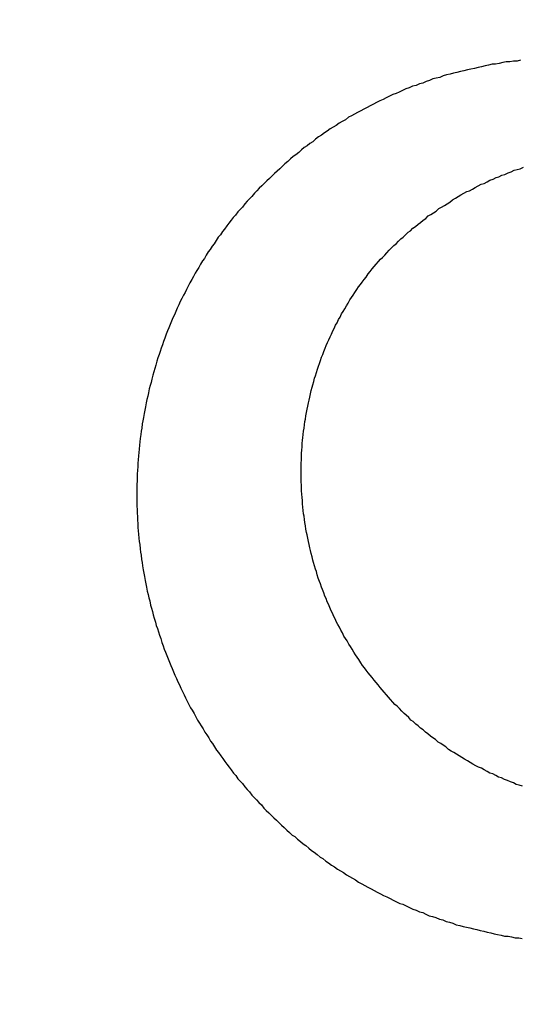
# Model space of a CAD drawing. Header units: millimetres. Extents: x -604189 to 881711, y -381903 to -7297.
# Tile 887 of 1056: x -558619.36 to -558613.21, y -165444.8 to -165432.73. Entities that reach past the tile are written whole.
import ezdxf

# ---------------------------------------------------------------- set-up
doc = ezdxf.new("R2010")
doc.units = ezdxf.units.MM
doc.header["$LTSCALE"] = 100
doc.linetypes.add('0.5_0.5', pattern=[1, 0.5, -0.5])
doc.linetypes.add('ACAD_ISO04W100', pattern=[30.5, 24, -3, 0.5, -3])
doc.layers.get('Defpoints').update_dxf_attribs({"color": 30})
doc.layers.add('OPIS', color=7, linetype='Continuous')
doc.layers.add('strop osie', color=80, linetype='ACAD_ISO04W100', lineweight=5)
doc.styles.get("Standard").update_dxf_attribs({"font": 'romans.shx', "width": 0.5})
doc.dimstyles.new('1 50', dxfattribs={"dimtxt": 150, "dimasz": 80, "dimexe": 1, "dimexo": 1, "dimgap": 20, "dimtad": 1, "dimdec": 0, "dimlfac": 0.1, "dimtxsty": 'Standard', "dimblk": 'ARCHTICK', "dimcen": 200, "dimclrd": 2, "dimadec": 1, "dimazin": 0, "dimtfac": 1, "dimtdec": 0, "dimtmove": 0, "dimatfit": 3, "dimldrblk": 'ARCHTICK', "dimfxl": 120, "dimfxlon": 1, "dimtfill": 1, "dimarcsym": 0})

# ---------------------------------------------------------------- blocks, each defined once
blk = doc.blocks.new('_ArchTick')
at = {"layer": 'strop osie', "color": 0, "const_width": 0.15}
blk.add_lwpolyline([(-0.5, -0.5), (0.5, 0.5)], dxfattribs=at)
blk = doc.blocks.new('*D3294')
at = {"layer": 'Defpoints', "color": 0, "linetype": 'ByBlock', "lineweight": 5, "transparency": 16777216}
for p in [(-595783.126, -159420.303), (-593748.924, -159420.303), (-552118.935, -179940.303)]:
    blk.add_point(p, dxfattribs=at)
at = {"layer": 'OPIS', "color": 0, "linetype": 'Continuous', "lineweight": -2, "transparency": 16777216}
for p, q in [((-595723.126, -159420.303), (-595784.126, -159420.303)), ((-595723.126, -179940.303), (-595784.126, -179940.303))]:
    blk.add_line(p, q, dxfattribs=at)
at = {"layer": 'OPIS', "color": 2, "lineweight": -2, "transparency": 16777216}
blk.add_line((-595783.126, -179940.303), (-595783.126, -159420.303), dxfattribs=at)
at = {"layer": 'OPIS', "color": 2, "linetype": 'ByBlock', "lineweight": -2, "transparency": 16777216, "xscale": 80, "yscale": 80, "zscale": 80}
for p, rotation in [((-595783.126, -159420.303), 90), ((-595783.126, -179940.303), 270)]:
    blk.add_blockref('_ArchTick', p, dxfattribs=dict(at, rotation=rotation))
at = {"layer": 'OPIS', "color": 0, "linetype": 'ByBlock', "lineweight": 13, "transparency": 16777216, "insert": (-595878.126, -169680.303), "char_height": 150, "attachment_point": 5, "rotation": 90, "bg_fill": 3, "box_fill_scale": 1.1, "bg_fill_color": 256, "bg_fill_true_color": 13158600, "bg_fill_transparency": 0}
blk.add_mtext('2052', dxfattribs=at)

msp = doc.modelspace()

# ---------------------------------------------------------------- hatches: boundary and pattern name
at = {"layer": 'OPIS', "linetype": 'ByBlock', "lineweight": 15}
h = msp.add_hatch(dxfattribs=at)
h.set_pattern_fill('ANSI37', color=0, scale=80, angle=45)
h.set_pattern_definition([(90, (-306927.96, 32475.8), (-254, 0), []), (180, (-306927.96, 32475.8), (-3e-14, -254), [])])
h.paths.add_polyline_path([(-559745.616, -168470.303), (-559845.616, -168470.303), (-559845.616, -168410.303), (-559745.616, -168410.303), (-559745.616, -168350.303), (-560845.616, -168350.303), (-560845.616, -168410.303), (-560745.616, -168410.303), (-560745.616, -168470.303, 0.267949), (-560295.616, -169249.726), (-560295.616, -169481.184, -0.414214), (-559952.679, -169824.121, -1), (-560638.553, -169824.121, -0.414214), (-560295.616, -169481.184), (-560295.616, -169249.726, -0.267949), (-560745.616, -168470.303), (-560845.616, -168470.303), (-560845.616, -168350.303), (-561118.924, -168350.303), (-561118.924, -172095.291), (-559553.922, -172095.29), (-559553.924, -168350.303), (-559745.616, -168350.303)])
h.paths.add_polyline_path([(-560989.238, -171970.288), (-560989.238, -171369.43), (-560514.238, -171369.43, -0.414232), (-560506.238, -171377.43), (-560506.238, -171961.436, -0.403374), (-560513.94, -171969.43), (-560989.238, -171969.43), (-560998.924, -171970.288)], flags=16)
h.paths.add_polyline_path([(-560569.238, -171447.43), (-560569.238, -171891.43, -0.414209), (-560619.237, -171941.43), (-560824.236, -171941.432, -0.414225), (-560874.238, -171891.432), (-560874.238, -171447.432, -0.414209), (-560824.238, -171397.432), (-560619.238, -171397.43, -0.414216)], flags=0)
h.paths.add_polyline_path([(-560754.738, -171692.272), (-560768.264, -171689.534), (-560778.52, -171674.091), (-560777.58, -171669.433), (-560791.338, -171669.433), (-560788.513, -171683.421), (-560780.618, -171695.311), (-560768.728, -171703.206), (-560754.738, -171706.031)], flags=0)
h.paths.add_polyline_path([(-560926.538, -171669.432), (-560944.038, -171669.432), (-560944.038, -171669.432), (-560938.912, -171681.806), (-560926.538, -171686.932)], flags=0)
h.paths.add_polyline_path([(-559553.926, -164304.92), (-559553.926, -164080.303), (-560998.924, -164080.303), (-560998.924, -164130.303), (-561051.758, -164130.303), (-561051.758, -164230.303), (-561112.409, -164230.303), (-561118.259, -165128.236), (-561111.758, -165130.303), (-561051.758, -165130.303), (-561051.758, -165230.303), (-560998.924, -165230.303), (-560998.924, -165930.303), (-560968.924, -165930.303), (-559691.758, -165930.303), (-559691.758, -166884.924, -0.259771), (-560368.468, -166480.303), (-560576.781, -166480.303, -0.694758), (-561118.924, -166682.141), (-561118.924, -167150.303), (-559553.924, -167150.303), (-559553.925, -165742.585, -0.501722), (-560517.887, -165023.753, -0.501722)])
h.paths.add_polyline_path([(-561051.758, -166930.303), (-561051.758, -167030.303), (-561111.758, -167030.303), (-561111.758, -166930.303)], flags=16)
h.paths.add_polyline_path([(-559553.926, -164304.92, 0.501722), (-560517.887, -165023.753, 0.501722), (-559553.925, -165742.585)], flags=17)
h.paths.add_polyline_path([(-559017.887, -165023.753, 0.331805), (-559553.926, -164304.92), (-559553.925, -165742.585, 0.331804)], flags=17)
h.paths.add_polyline_path([(-558393.92, -165930.303), (-559553.925, -165930.303), (-559553.924, -167030.303), (-558393.92, -167030.303)])
edge = h.paths.add_edge_path(flags=16)
edge.add_ellipse((-558869.257, -166529.058), major_axis=(0, 174.945), ratio=0.835608, start_angle=0, end_angle=180, ccw=False)
edge.add_line((-558869.023, -166354.089), (-558868.837, -166354.113))
edge.add_line((-558868.837, -166354.113), (-558551.758, -166354.113))
edge.add_ellipse((-558534.042, -166361.126), major_axis=(0, 22.068), ratio=0.905257, start_angle=0, end_angle=83.7318, ccw=False)
edge.add_line((-558534.042, -166339.058), (-558415.442, -166339.058))
edge.add_line((-558415.442, -166339.058), (-558415.442, -166719.058))
edge.add_line((-558415.442, -166719.058), (-558534.042, -166719.058))
edge.add_ellipse((-558534.042, -166696.99), major_axis=(0, 22.068), ratio=0.905257, start_angle=108.5291, end_angle=180, ccw=False)
edge.add_line((-558552.984, -166704.003), (-558869.257, -166704.003))
edge = h.paths.add_edge_path(flags=16)
edge.add_ellipse((-558655.149, -165473.071), major_axis=(119.577, 0), ratio=0.9754616, start_angle=134.53493, end_angle=225.46507, ccw=False)
edge.add_ellipse((-558571.362, -165553.094), major_axis=(-236.828, 0), ratio=0.9754616, start_angle=293.07706, end_angle=315.06459, ccw=False)
edge.add_ellipse((-558581.121, -165519.064), major_axis=(-200.962, 0), ratio=0.9754616, start_angle=268.86913, end_angle=294.41602, ccw=False)
edge.add_line((-558577.155, -165323.071), (-558434.725, -165323.071))
edge.add_line((-558434.725, -165323.071), (-558434.725, -165623.07))
edge.add_line((-558434.725, -165623.07), (-558577.155, -165623.07))
edge.add_ellipse((-558581.121, -165427.077), major_axis=(200.962, 0), ratio=0.9754616, start_angle=245.58398, end_angle=271.13087, ccw=False)
edge.add_ellipse((-558571.362, -165393.047), major_axis=(-236.828, 0), ratio=0.9754616, start_angle=404.93541, end_angle=426.92294, ccw=False)
h.paths.add_polyline_path([(-559691.758, -166075.303), (-560476.988, -166075.303, 0.131652), (-560368.468, -166480.303), (-559691.758, -166480.303)], flags=17)
h.paths.add_polyline_path([(-560476.988, -166075.303), (-559691.758, -166075.303), (-559691.758, -165930.303), (-560991.758, -165930.303), (-561051.758, -165930.303), (-561051.758, -166030.303), (-561118.924, -166030.303), (-561118.924, -166278.466, -0.694758), (-560576.781, -166480.303), (-560368.468, -166480.303, -0.131652)], flags=17)
h.paths.add_polyline_path([(-571773.92, -161590.543), (-574108.188, -161590.543), (-574098.917, -166615.286), (-571773.92, -166615.284)])
h.paths.add_polyline_path([(-559933.216, -164919.201), (-558639.203, -164919.201), (-558639.203, -164793.34), (-559933.216, -164793.34)], flags=25)
h.paths.add_polyline_path([(-560038.72, -166687.588), (-559732.99, -166687.588), (-559732.99, -166284.59), (-560038.72, -166284.59)], flags=25)
h.paths.add_polyline_path([(-559928.871, -165007.1), (-559413.75, -165007.1), (-559413.75, -164907.76), (-559928.871, -164907.76)], flags=9)
h.paths.add_polyline_path([(-559933.216, -164919.201), (-558639.203, -164919.201), (-558639.203, -164793.34), (-559933.216, -164793.34)], flags=25)
h.paths.add_polyline_path([(-560330.859, -165014.578), (-559994.182, -165014.578), (-559994.182, -164899.195), (-560330.859, -164899.195)], flags=24)
h.paths.add_polyline_path([(-560290.204, -164902.837), (-560108.354, -164902.837), (-560108.354, -164804.807), (-560290.204, -164804.807)], flags=24)
h.paths.add_polyline_path([(-560498.866, -166997.342), (-559983.744, -166997.342), (-559983.744, -166898.002), (-560498.866, -166898.002)], flags=24)
h.paths.add_polyline_path([(-560498.79, -166887.342), (-559655.724, -166887.342), (-559655.724, -166788.002), (-560498.79, -166788.002)], flags=24)
h.paths.add_polyline_path([(-560900.853, -167004.82), (-560564.177, -167004.82), (-560564.177, -166889.437), (-560900.853, -166889.437)], flags=24)
h.paths.add_polyline_path([(-560860.199, -166893.079), (-560678.349, -166893.079), (-560678.349, -166795.049), (-560860.199, -166795.049)], flags=24)
h.paths.add_polyline_path([(-560525.168, -170610.564), (-560010.047, -170610.564), (-560010.047, -170511.224), (-560525.168, -170511.224)], flags=24)
h.paths.add_polyline_path([(-560529.513, -170522.665), (-559444.307, -170522.665), (-559444.307, -170396.804), (-560529.513, -170396.804)], flags=9)
h.paths.add_polyline_path([(-560927.156, -170618.042), (-560590.479, -170618.042), (-560590.479, -170502.659), (-560927.156, -170502.659)], flags=24)
h.paths.add_polyline_path([(-560886.501, -170506.301), (-560704.651, -170506.301), (-560704.651, -170408.271), (-560886.501, -170408.271)], flags=24)
h.paths.add_polyline_path([(-560065.3, -168940.358), (-560065.3, -168600.658), (-560513.076, -168600.658), (-560513.076, -168940.358)], flags=24)
h.paths.add_polyline_path([(-559111.526, -164087.386), (-558760.99, -164087.386), (-558760.815, -164093.192), (-558760.644, -164098.997), (-558760.476, -164104.803), (-558760.311, -164110.608), (-558760.15, -164116.414), (-558759.991, -164122.22), (-558759.835, -164128.025), (-558759.683, -164133.831), (-558759.534, -164139.637), (-558759.387, -164145.443), (-558759.244, -164151.25), (-558759.104, -164157.056), (-558758.967, -164162.862), (-558758.833, -164168.669), (-558758.702, -164174.475), (-558758.575, -164180.282), (-558758.45, -164186.088), (-558758.328, -164191.895), (-558758.21, -164197.701), (-558758.094, -164203.508), (-558757.982, -164209.315), (-558757.872, -164215.122), (-558757.766, -164220.929), (-558757.663, -164226.736), (-558757.563, -164232.543), (-558757.465, -164238.35), (-558757.371, -164244.157), (-558757.28, -164249.965), (-558757.192, -164255.772), (-558757.107, -164261.579), (-558757.025, -164267.387), (-558756.946, -164273.194), (-558756.87, -164279.001), (-558756.797, -164284.809), (-558756.728, -164290.616), (-558756.661, -164296.424), (-558756.598, -164302.232), (-558756.538, -164308.039), (-558756.482, -164313.847), (-558756.428, -164319.654), (-558756.378, -164325.462), (-558756.332, -164331.27), (-558756.288, -164337.078), (-558756.248, -164342.885), (-558756.212, -164348.693), (-558756.178, -164354.501), (-558756.147, -164360.309), (-558756.118, -164366.117), (-558756.091, -164371.925), (-558756.066, -164377.733), (-558756.042, -164383.541), (-558756.02, -164389.348), (-558756.004, -164395.156), (-558755.999, -164400.964), (-558756.007, -164406.772), (-558756.031, -164412.58), (-558756.073, -164418.388), (-558756.132, -164424.195), (-558756.21, -164430.003), (-558756.308, -164435.81), (-558756.425, -164441.617), (-558756.562, -164447.423), (-558756.72, -164453.229), (-558756.898, -164459.034), (-558757.098, -164464.838), (-558757.32, -164470.642), (-558757.565, -164476.445), (-558757.837, -164482.247), (-558758.138, -164488.047), (-558758.47, -164493.845), (-558758.837, -164499.642), (-558759.241, -164505.435), (-558759.684, -164511.226), (-558760.175, -164517.014), (-558760.725, -164522.795), (-558761.35, -164528.569), (-558762.06, -164534.333), (-558762.874, -164540.084), (-558763.809, -164545.816), (-558764.883, -164551.524), (-558766.116, -164557.201), (-558767.538, -164562.832), (-558769.177, -164568.402), (-558771.062, -164573.894), (-558773.233, -164579.28), (-558775.735, -164584.521), (-558778.61, -164589.566), (-558781.897, -164594.354), (-558785.628, -164598.798), (-558789.808, -164602.827), (-558794.374, -164606.413), (-558799.255, -164609.556), (-558804.382, -164612.284), (-558809.694, -164614.629), (-558815.143, -164616.63), (-558820.694, -164618.326), (-558826.325, -164619.753), (-558832.011, -164620.95), (-558837.732, -164621.95), (-558843.479, -164622.786), (-558849.244, -164623.49), (-558855.021, -164624.092), (-558860.805, -164624.612), (-558866.595, -164625.056), (-558872.391, -164625.431), (-558878.19, -164625.744), (-558883.993, -164625.999), (-558889.798, -164626.204), (-558895.604, -164626.363), (-558901.411, -164626.484), (-558907.218, -164626.57), (-558913.026, -164626.629), (-558918.834, -164626.664), (-558924.642, -164626.683), (-558930.45, -164626.69), (-558936.258, -164626.691), (-558941.521, -164626.69), (-558946.785, -164626.685), (-558952.048, -164626.672), (-558957.312, -164626.645), (-558962.575, -164626.602), (-558967.838, -164626.537), (-558973.1, -164626.447), (-558978.362, -164626.327), (-558983.623, -164626.174), (-558988.883, -164625.983), (-558994.142, -164625.75), (-558999.398, -164625.47), (-559004.651, -164625.141), (-559009.9, -164624.756), (-559015.145, -164624.311), (-559020.383, -164623.802), (-559025.614, -164623.22), (-559030.834, -164622.543), (-559036.037, -164621.747), (-559041.216, -164620.812), (-559046.364, -164619.713), (-559051.466, -164618.424), (-559056.508, -164616.915), (-559061.47, -164615.16), (-559066.326, -164613.131), (-559071.043, -164610.799), (-559075.583, -164608.137), (-559079.894, -164605.121), (-559083.925, -164601.738), (-559087.622, -164597.995), (-559090.945, -164593.918), (-559093.905, -164589.566), (-559096.527, -164585.003), (-559098.839, -164580.275), (-559100.873, -164575.422), (-559102.662, -164570.472), (-559104.238, -164565.45), (-559105.625, -164560.373), (-559106.843, -164555.253), (-559107.915, -164550.1), (-559108.86, -164544.923), (-559109.695, -164539.726), (-559110.431, -164534.514), (-559111.082, -164529.291), (-559111.66, -164524.059), (-559112.176, -164518.821), (-559112.639, -164513.578), (-559113.058, -164508.331), (-559113.442, -164503.082), (-559113.794, -164497.83), (-559114.116, -164492.577), (-559114.412, -164487.322), (-559114.682, -164482.065), (-559114.93, -164476.808), (-559115.157, -164471.549), (-559115.363, -164466.29), (-559115.551, -164461.03), (-559115.72, -164455.769), (-559115.872, -164450.508), (-559116.007, -164445.246), (-559116.125, -164439.984), (-559116.227, -164434.721), (-559116.313, -164429.459), (-559116.383, -164424.196), (-559116.438, -164418.933), (-559116.477, -164413.669), (-559116.503, -164408.406), (-559116.515, -164403.142), (-559116.515, -164397.879), (-559116.505, -164392.616), (-559116.488, -164387.352), (-559116.467, -164382.089), (-559116.445, -164376.825), (-559116.422, -164371.562), (-559116.398, -164366.299), (-559116.372, -164361.035), (-559116.344, -164355.772), (-559116.314, -164350.508), (-559116.282, -164345.245), (-559116.247, -164339.982), (-559116.21, -164334.718), (-559116.169, -164329.455), (-559116.126, -164324.192), (-559116.08, -164318.929), (-559116.032, -164313.665), (-559115.98, -164308.402), (-559115.926, -164303.139), (-559115.87, -164297.876), (-559115.811, -164292.613), (-559115.749, -164287.35), (-559115.684, -164282.087), (-559115.617, -164276.824), (-559115.547, -164271.561), (-559115.475, -164266.298), (-559115.4, -164261.035), (-559115.323, -164255.772), (-559115.244, -164250.509), (-559115.161, -164245.246), (-559115.077, -164239.984), (-559114.99, -164234.721), (-559114.9, -164229.458), (-559114.808, -164224.196), (-559114.713, -164218.933), (-559114.616, -164213.67), (-559114.517, -164208.408), (-559114.415, -164203.145), (-559114.31, -164197.883), (-559114.203, -164192.621), (-559114.093, -164187.358), (-559113.981, -164182.096), (-559113.866, -164176.834), (-559113.749, -164171.572), (-559113.629, -164166.31), (-559113.506, -164161.048), (-559113.382, -164155.786), (-559113.254, -164150.524), (-559113.124, -164145.262), (-559112.991, -164140), (-559112.856, -164134.739), (-559112.719, -164129.477), (-559112.578, -164124.215), (-559112.436, -164118.954), (-559112.29, -164113.692), (-559112.142, -164108.431), (-559111.992, -164103.17), (-559111.839, -164097.908), (-559111.684, -164092.647)])
edge = h.paths.add_edge_path()
edge.add_line((-558393.92, -164080.303), (-559553.926, -164080.303))
edge.add_line((-559553.926, -164080.303), (-559553.926, -164304.92))
edge.add_arc((-559767.887, -165023.753), 750, 0, 73.424314, ccw=False)
edge.add_arc((-559767.887, -165023.753), 750, -73.424255, 0, ccw=False)
edge.add_line((-559553.925, -165742.585), (-559553.925, -165830.303))
edge.add_line((-559553.925, -165830.303), (-558393.92, -165830.303))
edge.add_line((-558393.92, -165830.303), (-558393.92, -164080.303))

# ---------------------------------------------------------------- next in the draw order: dimensions: what is measured, and where the dimension line sits
at = {"layer": 'OPIS', "color": 0, "linetype": 'ByBlock', "lineweight": 13}
dim = msp.add_linear_dim(base=(-595783.126, -159420.303), p1=(-552118.935, -179940.303), p2=(-593748.924, -159420.303), angle=90, dimstyle='1 50', override={"dimtmove": 1, "dimfxl": 60, "dimarcsym": 1}, dxfattribs=at)
dim.commit()
dim.dimension.update_dxf_attribs({"geometry": '*D3294', "text_midpoint": (-595878.126, -169680.303)})

# ---------------------------------------------------------------- next in the draw order: hatches: boundary and pattern name
at = {"layer": 'OPIS', "linetype": '0.5_0.5', "lineweight": 13}
h = msp.add_hatch(dxfattribs=at)
h.set_pattern_fill('ANSI37', color=0, scale=130)
h.set_pattern_definition([(45, (-597218.54, 256668.8), (-291.85832, 291.85832), []), (135, (-597218.54, 256668.8), (-291.85832, -291.85832), [])])
edge = h.paths.add_edge_path(flags=16)
edge.add_line((-570958.916, -168985.281), (-571058.916, -168985.281))
edge.add_line((-571058.916, -168985.281), (-572598.916, -168985.281))
edge.add_line((-572598.916, -168985.281), (-572598.915, -170470.3))
edge.add_line((-572598.915, -170470.3), (-570825.763, -170470.3))
edge.add_arc((-570508.916, -170339.099), 342.937, 180, 202.49364, ccw=False)
edge.add_arc((-570508.916, -170339.099), 342.937, 90, 180, ccw=False)
edge.add_line((-570508.916, -169996.163), (-570508.916, -169764.704))
edge.add_arc((-570058.916, -168985.281), 900, 180, 240, ccw=False)
edge = h.paths.add_edge_path(flags=17)
edge.add_line((-569358.915, -170085.281), (-569358.916, -168985.281))
edge.add_line((-569358.916, -168985.281), (-569358.917, -168985.281))
edge.add_line((-569358.917, -168985.281), (-569958.916, -168985.281))
edge.add_line((-569958.916, -168985.281), (-570058.916, -168985.281))
edge.add_line((-570058.916, -168985.281), (-570058.916, -168925.281))
edge.add_line((-570058.916, -168925.281), (-569958.916, -168925.281))
edge.add_line((-569958.916, -168925.281), (-569958.916, -168865.281))
edge.add_line((-569958.916, -168865.281), (-569358.916, -168865.281))
edge.add_line((-569358.916, -168865.281), (-569358.917, -166865.281))
edge.add_line((-569358.917, -166865.281), (-574098.917, -166865.286))
edge.add_line((-574098.917, -166865.286), (-574098.914, -171970.3))
edge.add_line((-574098.914, -171970.3), (-572608.913, -171970.3))
edge.add_line((-572608.913, -171970.3), (-571504.913, -170590.3))
edge.add_line((-571504.913, -170590.3), (-572718.915, -170590.3))
edge.add_line((-572718.915, -170590.3), (-572718.916, -168865.281))
edge.add_line((-572718.916, -168865.281), (-571058.916, -168865.281))
edge.add_line((-571058.916, -168865.281), (-571058.916, -168925.281))
edge.add_line((-571058.916, -168925.281), (-570958.916, -168925.281))
edge.add_line((-570958.916, -168925.281), (-570958.916, -168985.281))
edge.add_arc((-570058.916, -168985.281), 900, 180, 240)
edge.add_line((-570508.916, -169764.704), (-570508.916, -169996.163))
edge.add_arc((-570508.916, -170339.099), 342.937, 0, 90, ccw=False)
edge.add_arc((-570508.916, -170339.099), 342.937, 208.97989, 360, ccw=False)
edge.add_line((-570808.913, -170505.253), (-570808.913, -171171.086))
edge.add_arc((-570808.913, -171220.3), 49.214, 0, 90, ccw=False)
edge.add_arc((-570808.913, -171220.3), 49.214, 270, 360, ccw=False)
edge.add_line((-570808.913, -171269.514), (-570808.913, -171970.3))
edge.add_line((-570808.913, -171970.3), (-569358.914, -171970.3))
edge.add_line((-569358.914, -171970.3), (-569358.915, -170085.281))
h.paths.add_polyline_path([(-561118.924, -159870.303), (-590334.655, -159870.303), (-590334.655, -161470.303), (-562318.924, -161470.303), (-562318.924, -172095.292), (-561118.924, -172095.291), (-561118.924, -168350.303), (-552073.919, -168350.303), (-552073.92, -167150.303), (-561118.924, -167150.303)])
h.paths.add_polyline_path([(-572856.927, -169813.68), (-569451.07, -169813.68), (-569451.07, -169408.68), (-572856.927, -169408.68)], flags=16)

# ---------------------------------------------------------------- next in the draw order: linework, layer by layer
at = {"color": 0}
for points in [[(-558613.211, -165433.225, 0), (-558613.255, -165433.235, 0), (-558613.299, -165433.235, 0), (-558613.343, -165433.245, 0), (-558613.387, -165433.245, 0), (-558613.43, -165433.255, 0), (-558613.474, -165433.265, 0), (-558613.518, -165433.275, 0), (-558613.561, -165433.275, 0), (-558613.605, -165433.285, 0), (-558613.648, -165433.295, 0), (-558613.691, -165433.305, 0), (-558613.734, -165433.315, 0), (-558613.778, -165433.325, 0), (-558613.821, -165433.335, 0), (-558613.864, -165433.345, 0), (-558613.906, -165433.355, 0), (-558613.949, -165433.365, 0), (-558613.992, -165433.375, 0), (-558614.035, -165433.385, 0), (-558614.077, -165433.395, 0), (-558614.119, -165433.405, 0), (-558614.162, -165433.415, 0), (-558614.204, -165433.435, 0), (-558614.246, -165433.445, 0), (-558614.288, -165433.455, 0), (-558614.33, -165433.475, 0), (-558614.371, -165433.485, 0), (-558614.413, -165433.505, 0), (-558614.454, -165433.515, 0), (-558614.495, -165433.535, 0), (-558614.537, -165433.545, 0), (-558614.578, -165433.565, 0), (-558614.618, -165433.575, 0), (-558614.659, -165433.595, 0), (-558614.7, -165433.615, 0), (-558614.74, -165433.635, 0), (-558614.78, -165433.645, 0), (-558614.82, -165433.665, 0), (-558614.86, -165433.685, 0), (-558614.9, -165433.705, 0), (-558614.939, -165433.725, 0), (-558614.979, -165433.745, 0), (-558615.018, -165433.765, 0), (-558615.057, -165433.785, 0), (-558615.096, -165433.805, 0), (-558615.134, -165433.825, 0), (-558615.173, -165433.845, 0), (-558615.211, -165433.865, 0), (-558615.249, -165433.885, 0), (-558615.287, -165433.905, 0), (-558615.325, -165433.925, 0), (-558615.362, -165433.955, 0), (-558615.4, -165433.975, 0), (-558615.437, -165433.995, 0), (-558615.474, -165434.025, 0), (-558615.511, -165434.045, 0), (-558615.547, -165434.065, 0), (-558615.584, -165434.095, 0), (-558615.62, -165434.115, 0), (-558615.656, -165434.145, 0), (-558615.691, -165434.165, 0), (-558615.727, -165434.195, 0), (-558615.762, -165434.225, 0), (-558615.797, -165434.245, 0), (-558615.832, -165434.275, 0), (-558615.867, -165434.295, 0), (-558615.901, -165434.325, 0), (-558615.935, -165434.355, 0), (-558615.969, -165434.385, 0), (-558616.003, -165434.405, 0), (-558616.036, -165434.435, 0), (-558616.07, -165434.465, 0), (-558616.103, -165434.495, 0), (-558616.135, -165434.525, 0), (-558616.168, -165434.555, 0), (-558616.2, -165434.585, 0), (-558616.232, -165434.615, 0), (-558616.264, -165434.645, 0), (-558616.295, -165434.675, 0), (-558616.327, -165434.705, 0), (-558616.358, -165434.735, 0), (-558616.388, -165434.765, 0), (-558616.419, -165434.795, 0), (-558616.449, -165434.825, 0), (-558616.479, -165434.855, 0), (-558616.509, -165434.895, 0), (-558616.538, -165434.925, 0), (-558616.568, -165434.955, 0), (-558616.596, -165434.985, 0), (-558616.625, -165435.025, 0), (-558616.653, -165435.055, 0), (-558616.682, -165435.085, 0), (-558616.709, -165435.125, 0), (-558616.737, -165435.155, 0), (-558616.764, -165435.185, 0), (-558616.791, -165435.225, 0), (-558616.818, -165435.255, 0), (-558616.844, -165435.295, 0), (-558616.87, -165435.325, 0), (-558616.896, -165435.365, 0), (-558616.922, -165435.395, 0), (-558616.947, -165435.435, 0), (-558616.972, -165435.475, 0), (-558616.997, -165435.505, 0), (-558617.021, -165435.545, 0), (-558617.045, -165435.575, 0), (-558617.069, -165435.615, 0), (-558617.092, -165435.655, 0), (-558617.115, -165435.685, 0), (-558617.138, -165435.725, 0), (-558617.161, -165435.765, 0), (-558617.183, -165435.805, 0), (-558617.205, -165435.835, 0), (-558617.227, -165435.875, 0), (-558617.248, -165435.915, 0), (-558617.269, -165435.955, 0), (-558617.29, -165435.995, 0), (-558617.31, -165436.035, 0), (-558617.33, -165436.075, 0), (-558617.35, -165436.105, 0), (-558617.369, -165436.145, 0), (-558617.388, -165436.185, 0), (-558617.407, -165436.225, 0), (-558617.426, -165436.265, 0), (-558617.444, -165436.305, 0), (-558617.461, -165436.345, 0), (-558617.479, -165436.385, 0), (-558617.496, -165436.425, 0), (-558617.513, -165436.465, 0), (-558617.529, -165436.505, 0), (-558617.545, -165436.545, 0), (-558617.561, -165436.585, 0), (-558617.577, -165436.635, 0), (-558617.592, -165436.675, 0), (-558617.607, -165436.715, 0), (-558617.621, -165436.755, 0), (-558617.635, -165436.795, 0), (-558617.649, -165436.835, 0), (-558617.663, -165436.875, 0), (-558617.676, -165436.915, 0), (-558617.688, -165436.965, 0), (-558617.701, -165437.005, 0), (-558617.713, -165437.045, 0), (-558617.725, -165437.085, 0), (-558617.736, -165437.135, 0), (-558617.747, -165437.175, 0), (-558617.758, -165437.215, 0), (-558617.769, -165437.255, 0), (-558617.779, -165437.305, 0), (-558617.788, -165437.345, 0), (-558617.798, -165437.385, 0), (-558617.807, -165437.425, 0), (-558617.816, -165437.475, 0), (-558617.824, -165437.515, 0), (-558617.832, -165437.555, 0), (-558617.84, -165437.605, 0), (-558617.847, -165437.645, 0), (-558617.854, -165437.685, 0), (-558617.861, -165437.735, 0), (-558617.867, -165437.775, 0), (-558617.873, -165437.815, 0), (-558617.879, -165437.865, 0), (-558617.884, -165437.905, 0), (-558617.889, -165437.945, 0), (-558617.894, -165437.995, 0), (-558617.898, -165438.035, 0), (-558617.902, -165438.075, 0), (-558617.905, -165438.125, 0), (-558617.909, -165438.165, 0), (-558617.911, -165438.205, 0), (-558617.914, -165438.255, 0), (-558617.916, -165438.295, 0), (-558617.918, -165438.345, 0), (-558617.919, -165438.385, 0), (-558617.92, -165438.425, 0), (-558617.921, -165438.475, 0), (-558617.922, -165438.515, 0), (-558617.922, -165438.555, 0), (-558617.921, -165438.605, 0), (-558617.921, -165438.645, 0), (-558617.92, -165438.695, 0), (-558617.918, -165438.735, 0), (-558617.917, -165438.775, 0), (-558617.915, -165438.825, 0), (-558617.912, -165438.865, 0), (-558617.91, -165438.905, 0), (-558617.907, -165438.955, 0), (-558617.903, -165438.995, 0), (-558617.899, -165439.035, 0), (-558617.895, -165439.085, 0), (-558617.891, -165439.125, 0), (-558617.886, -165439.165, 0), (-558617.881, -165439.215, 0), (-558617.875, -165439.255, 0), (-558617.87, -165439.295, 0), (-558617.863, -165439.345, 0), (-558617.857, -165439.385, 0), (-558617.85, -165439.425, 0), (-558617.843, -165439.475, 0), (-558617.835, -165439.515, 0), (-558617.827, -165439.555, 0), (-558617.819, -165439.605, 0), (-558617.811, -165439.645, 0), (-558617.802, -165439.685, 0), (-558617.793, -165439.735, 0), (-558617.783, -165439.775, 0), (-558617.773, -165439.815, 0), (-558617.763, -165439.855, 0), (-558617.752, -165439.905, 0), (-558617.741, -165439.945, 0), (-558617.73, -165439.985, 0), (-558617.719, -165440.025, 0), (-558617.707, -165440.065, 0), (-558617.694, -165440.115, 0), (-558617.682, -165440.155, 0), (-558617.669, -165440.195, 0), (-558617.656, -165440.235, 0), (-558617.642, -165440.275, 0), (-558617.628, -165440.315, 0), (-558617.614, -165440.365, 0), (-558617.599, -165440.405, 0), (-558617.584, -165440.445, 0), (-558617.569, -165440.485, 0), (-558617.554, -165440.525, 0), (-558617.538, -165440.565, 0), (-558617.522, -165440.605, 0), (-558617.505, -165440.645, 0), (-558617.488, -165440.685, 0), (-558617.471, -165440.725, 0), (-558617.453, -165440.765, 0), (-558617.436, -165440.805, 0), (-558617.418, -165440.845, 0), (-558617.399, -165440.885, 0), (-558617.38, -165440.925, 0), (-558617.361, -165440.965, 0), (-558617.342, -165441.005, 0), (-558617.322, -165441.045, 0), (-558617.302, -165441.085, 0), (-558617.282, -165441.125, 0), (-558617.262, -165441.165, 0), (-558617.241, -165441.195, 0), (-558617.219, -165441.235, 0), (-558617.198, -165441.275, 0), (-558617.176, -165441.315, 0), (-558617.154, -165441.355, 0), (-558617.132, -165441.385, 0), (-558617.109, -165441.425, 0), (-558617.086, -165441.465, 0), (-558617.063, -165441.495, 0), (-558617.039, -165441.535, 0), (-558617.016, -165441.575, 0), (-558616.992, -165441.605, 0), (-558616.967, -165441.645, 0), (-558616.942, -165441.685, 0), (-558616.918, -165441.715, 0), (-558616.892, -165441.755, 0), (-558616.867, -165441.785, 0), (-558616.841, -165441.825, 0), (-558616.815, -165441.855, 0), (-558616.789, -165441.895, 0), (-558616.762, -165441.925, 0), (-558616.735, -165441.965, 0), (-558616.708, -165441.995, 0), (-558616.681, -165442.035, 0), (-558616.653, -165442.065, 0), (-558616.625, -165442.095, 0), (-558616.597, -165442.135, 0), (-558616.569, -165442.165, 0), (-558616.54, -165442.195, 0), (-558616.511, -165442.235, 0), (-558616.482, -165442.265, 0), (-558616.452, -165442.295, 0), (-558616.422, -165442.325, 0), (-558616.393, -165442.355, 0), (-558616.362, -165442.395, 0), (-558616.332, -165442.425, 0), (-558616.301, -165442.455, 0), (-558616.27, -165442.485, 0), (-558616.239, -165442.515, 0), (-558616.208, -165442.545, 0), (-558616.176, -165442.575, 0), (-558616.144, -165442.605, 0), (-558616.112, -165442.635, 0), (-558616.079, -165442.665, 0), (-558616.047, -165442.695, 0), (-558616.014, -165442.725, 0), (-558615.981, -165442.745, 0), (-558615.948, -165442.775, 0), (-558615.914, -165442.805, 0), (-558615.88, -165442.835, 0), (-558615.846, -165442.855, 0), (-558615.812, -165442.885, 0), (-558615.778, -165442.915, 0), (-558615.743, -165442.935, 0), (-558615.708, -165442.965, 0), (-558615.673, -165442.995, 0), (-558615.638, -165443.015, 0), (-558615.603, -165443.045, 0), (-558615.567, -165443.065, 0), (-558615.531, -165443.095, 0), (-558615.495, -165443.115, 0), (-558615.459, -165443.145, 0), (-558615.422, -165443.165, 0), (-558615.385, -165443.185, 0), (-558615.349, -165443.215, 0), (-558615.311, -165443.235, 0), (-558615.274, -165443.255, 0), (-558615.237, -165443.275, 0), (-558615.199, -165443.305, 0), (-558615.161, -165443.325, 0), (-558615.123, -165443.345, 0), (-558615.085, -165443.365, 0), (-558615.047, -165443.385, 0), (-558615.009, -165443.405, 0), (-558614.97, -165443.425, 0), (-558614.931, -165443.445, 0), (-558614.892, -165443.465, 0), (-558614.853, -165443.485, 0), (-558614.814, -165443.505, 0), (-558614.774, -165443.525, 0), (-558614.735, -165443.545, 0), (-558614.695, -165443.565, 0), (-558614.655, -165443.575, 0), (-558614.615, -165443.595, 0), (-558614.575, -165443.615, 0), (-558614.535, -165443.635, 0), (-558614.494, -165443.645, 0), (-558614.454, -165443.665, 0), (-558614.413, -165443.675, 0), (-558614.373, -165443.695, 0), (-558614.332, -165443.715, 0), (-558614.291, -165443.725, 0), (-558614.25, -165443.735, 0), (-558614.208, -165443.755, 0), (-558614.167, -165443.765, 0), (-558614.126, -165443.785, 0), (-558614.084, -165443.795, 0), (-558614.042, -165443.805, 0), (-558614.001, -165443.825, 0), (-558613.959, -165443.835, 0), (-558613.917, -165443.845, 0), (-558613.875, -165443.855, 0), (-558613.833, -165443.865, 0), (-558613.791, -165443.875, 0), (-558613.748, -165443.885, 0), (-558613.706, -165443.895, 0), (-558613.663, -165443.905, 0), (-558613.621, -165443.915, 0), (-558613.578, -165443.925, 0), (-558613.536, -165443.935, 0), (-558613.493, -165443.945, 0), (-558613.45, -165443.955, 0), (-558613.407, -165443.965, 0), (-558613.364, -165443.965, 0), (-558613.321, -165443.975, 0), (-558613.278, -165443.985, 0), (-558613.235, -165443.985, 0), (-558613.191, -165443.995, 0)], [(-558613.19, -165442.125, 0), (-558613.227, -165442.115, 0), (-558613.264, -165442.105, 0), (-558613.3, -165442.085, 0), (-558613.337, -165442.075, 0), (-558613.373, -165442.055, 0), (-558613.409, -165442.045, 0), (-558613.445, -165442.025, 0), (-558613.481, -165442.015, 0), (-558613.517, -165441.995, 0), (-558613.552, -165441.975, 0), (-558613.588, -165441.965, 0), (-558613.623, -165441.945, 0), (-558613.658, -165441.925, 0), (-558613.693, -165441.905, 0), (-558613.727, -165441.895, 0), (-558613.762, -165441.875, 0), (-558613.796, -165441.855, 0), (-558613.83, -165441.835, 0), (-558613.864, -165441.815, 0), (-558613.898, -165441.795, 0), (-558613.932, -165441.775, 0), (-558613.965, -165441.755, 0), (-558613.998, -165441.735, 0), (-558614.031, -165441.715, 0), (-558614.064, -165441.695, 0), (-558614.096, -165441.675, 0), (-558614.129, -165441.645, 0), (-558614.161, -165441.625, 0), (-558614.192, -165441.605, 0), (-558614.224, -165441.585, 0), (-558614.256, -165441.555, 0), (-558614.287, -165441.535, 0), (-558614.318, -165441.515, 0), (-558614.348, -165441.485, 0), (-558614.379, -165441.465, 0), (-558614.409, -165441.435, 0), (-558614.439, -165441.415, 0), (-558614.469, -165441.385, 0), (-558614.498, -165441.365, 0), (-558614.528, -165441.335, 0), (-558614.557, -165441.315, 0), (-558614.585, -165441.285, 0), (-558614.614, -165441.255, 0), (-558614.642, -165441.235, 0), (-558614.67, -165441.205, 0), (-558614.698, -165441.175, 0), (-558614.725, -165441.145, 0), (-558614.753, -165441.125, 0), (-558614.78, -165441.095, 0), (-558614.806, -165441.065, 0), (-558614.833, -165441.035, 0), (-558614.859, -165441.005, 0), (-558614.885, -165440.975, 0), (-558614.91, -165440.945, 0), (-558614.936, -165440.915, 0), (-558614.961, -165440.885, 0), (-558614.985, -165440.855, 0), (-558615.01, -165440.825, 0), (-558615.034, -165440.795, 0), (-558615.058, -165440.765, 0), (-558615.081, -165440.735, 0), (-558615.105, -165440.705, 0), (-558615.128, -165440.675, 0), (-558615.15, -165440.645, 0), (-558615.173, -165440.615, 0), (-558615.195, -165440.575, 0), (-558615.216, -165440.545, 0), (-558615.238, -165440.515, 0), (-558615.259, -165440.485, 0), (-558615.28, -165440.445, 0), (-558615.3, -165440.415, 0), (-558615.321, -165440.385, 0), (-558615.34, -165440.345, 0), (-558615.36, -165440.315, 0), (-558615.379, -165440.285, 0), (-558615.398, -165440.245, 0), (-558615.417, -165440.215, 0), (-558615.435, -165440.175, 0), (-558615.453, -165440.145, 0), (-558615.47, -165440.115, 0), (-558615.488, -165440.075, 0), (-558615.505, -165440.045, 0), (-558615.521, -165440.005, 0), (-558615.537, -165439.975, 0), (-558615.553, -165439.935, 0), (-558615.569, -165439.895, 0), (-558615.584, -165439.865, 0), (-558615.599, -165439.825, 0), (-558615.614, -165439.795, 0), (-558615.628, -165439.755, 0), (-558615.642, -165439.715, 0), (-558615.655, -165439.685, 0), (-558615.668, -165439.645, 0), (-558615.681, -165439.615, 0), (-558615.694, -165439.575, 0), (-558615.706, -165439.535, 0), (-558615.718, -165439.495, 0), (-558615.729, -165439.465, 0), (-558615.74, -165439.425, 0), (-558615.751, -165439.385, 0), (-558615.761, -165439.355, 0), (-558615.771, -165439.315, 0), (-558615.781, -165439.275, 0), (-558615.79, -165439.235, 0), (-558615.799, -165439.205, 0), (-558615.808, -165439.165, 0), (-558615.816, -165439.125, 0), (-558615.824, -165439.085, 0), (-558615.832, -165439.045, 0), (-558615.839, -165439.015, 0), (-558615.846, -165438.975, 0), (-558615.852, -165438.935, 0), (-558615.858, -165438.895, 0), (-558615.864, -165438.855, 0), (-558615.869, -165438.815, 0), (-558615.874, -165438.785, 0), (-558615.879, -165438.745, 0), (-558615.883, -165438.705, 0), (-558615.887, -165438.665, 0), (-558615.89, -165438.625, 0), (-558615.893, -165438.585, 0), (-558615.896, -165438.545, 0), (-558615.899, -165438.505, 0), (-558615.901, -165438.475, 0), (-558615.902, -165438.435, 0), (-558615.904, -165438.395, 0), (-558615.905, -165438.355, 0), (-558615.905, -165438.315, 0), (-558615.905, -165438.275, 0), (-558615.905, -165438.235, 0), (-558615.905, -165438.195, 0), (-558615.904, -165438.165, 0), (-558615.902, -165438.125, 0), (-558615.901, -165438.085, 0), (-558615.899, -165438.045, 0), (-558615.896, -165438.005, 0), (-558615.894, -165437.965, 0), (-558615.891, -165437.925, 0), (-558615.887, -165437.885, 0), (-558615.883, -165437.855, 0), (-558615.879, -165437.815, 0), (-558615.874, -165437.775, 0), (-558615.869, -165437.735, 0), (-558615.864, -165437.695, 0), (-558615.858, -165437.655, 0), (-558615.852, -165437.625, 0), (-558615.846, -165437.585, 0), (-558615.839, -165437.545, 0), (-558615.832, -165437.505, 0), (-558615.824, -165437.465, 0), (-558615.816, -165437.425, 0), (-558615.808, -165437.395, 0), (-558615.799, -165437.355, 0), (-558615.79, -165437.315, 0), (-558615.781, -165437.275, 0), (-558615.771, -165437.235, 0), (-558615.761, -165437.205, 0), (-558615.75, -165437.165, 0), (-558615.739, -165437.125, 0), (-558615.728, -165437.095, 0), (-558615.717, -165437.055, 0), (-558615.705, -165437.015, 0), (-558615.692, -165436.975, 0), (-558615.68, -165436.945, 0), (-558615.666, -165436.905, 0), (-558615.653, -165436.865, 0), (-558615.639, -165436.835, 0), (-558615.625, -165436.795, 0), (-558615.611, -165436.755, 0), (-558615.596, -165436.725, 0), (-558615.58, -165436.685, 0), (-558615.565, -165436.655, 0), (-558615.549, -165436.615, 0), (-558615.533, -165436.585, 0), (-558615.516, -165436.545, 0), (-558615.499, -165436.515, 0), (-558615.481, -165436.475, 0), (-558615.464, -165436.445, 0), (-558615.445, -165436.405, 0), (-558615.427, -165436.375, 0), (-558615.408, -165436.335, 0), (-558615.389, -165436.305, 0), (-558615.369, -165436.275, 0), (-558615.35, -165436.235, 0), (-558615.329, -165436.205, 0), (-558615.309, -165436.165, 0), (-558615.288, -165436.135, 0), (-558615.266, -165436.105, 0), (-558615.245, -165436.075, 0), (-558615.223, -165436.035, 0), (-558615.2, -165436.005, 0), (-558615.178, -165435.975, 0), (-558615.154, -165435.945, 0), (-558615.131, -165435.915, 0), (-558615.107, -165435.885, 0), (-558615.083, -165435.845, 0), (-558615.059, -165435.815, 0), (-558615.034, -165435.785, 0), (-558615.009, -165435.755, 0), (-558614.983, -165435.725, 0), (-558614.957, -165435.695, 0), (-558614.931, -165435.665, 0), (-558614.905, -165435.645, 0), (-558614.878, -165435.615, 0), (-558614.851, -165435.585, 0), (-558614.823, -165435.555, 0), (-558614.795, -165435.525, 0), (-558614.767, -165435.495, 0), (-558614.739, -165435.475, 0), (-558614.71, -165435.445, 0), (-558614.681, -165435.415, 0), (-558614.652, -165435.395, 0), (-558614.622, -165435.365, 0), (-558614.593, -165435.335, 0), (-558614.562, -165435.315, 0), (-558614.532, -165435.285, 0), (-558614.501, -165435.265, 0), (-558614.47, -165435.235, 0), (-558614.439, -165435.215, 0), (-558614.408, -165435.185, 0), (-558614.376, -165435.165, 0), (-558614.344, -165435.135, 0), (-558614.312, -165435.115, 0), (-558614.28, -165435.095, 0), (-558614.247, -165435.075, 0), (-558614.214, -165435.045, 0), (-558614.181, -165435.025, 0), (-558614.147, -165435.005, 0), (-558614.114, -165434.985, 0), (-558614.08, -165434.965, 0), (-558614.046, -165434.935, 0), (-558614.012, -165434.915, 0), (-558613.977, -165434.895, 0), (-558613.943, -165434.875, 0), (-558613.908, -165434.855, 0), (-558613.873, -165434.835, 0), (-558613.838, -165434.825, 0), (-558613.803, -165434.805, 0), (-558613.767, -165434.785, 0), (-558613.731, -165434.765, 0), (-558613.695, -165434.745, 0), (-558613.659, -165434.735, 0), (-558613.623, -165434.715, 0), (-558613.587, -165434.695, 0), (-558613.55, -165434.685, 0), (-558613.513, -165434.665, 0), (-558613.477, -165434.655, 0), (-558613.44, -165434.635, 0), (-558613.403, -165434.625, 0), (-558613.365, -165434.605, 0), (-558613.328, -165434.595, 0), (-558613.29, -165434.575, 0), (-558613.253, -165434.565, 0), (-558613.215, -165434.555, 0), (-558613.177, -165434.535, 0)]]:
    msp.add_polyline3d(points, dxfattribs=at)

doc.saveas('drawing.dxf')
